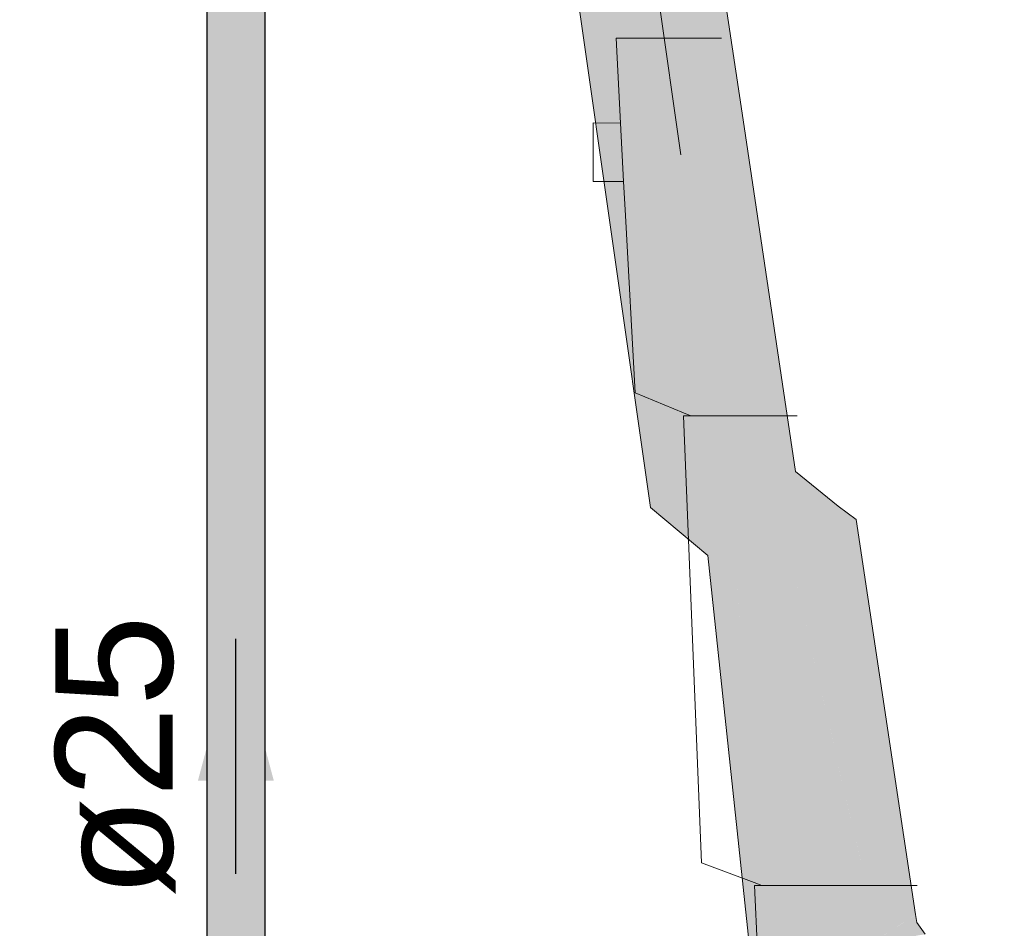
# Model space of a CAD drawing. Header units: millimetres. Extents: x -16331 to -10174, y -4135 to -3584.
# Tile 330 of 456: x -10239.52 to -10237.85, y -4006.35 to -4004.8. Entities that reach past the tile are written whole.
import ezdxf

# ---------------------------------------------------------------- set-up
doc = ezdxf.new("R2010")
doc.units = ezdxf.units.MM
for name, color, linetype in [('AL-Condutos', 3, 'Continuous'), ('AL-Sentido conduto', 7, 'Continuous'), ('AL-Textos conduto', 7, 'Continuous')]:
    doc.layers.add(name, color=color, linetype=linetype)
for name, color, linetype, lineweight in [('AL-Reservatório cilíndrico', 9, 'Continuous', 18), ('DI-Elementos em corte', 9, 'Continuous', 18), ('DI-Elementos externos em corte', 9, 'Continuous', 18), ('DI-Elementos externos em vista', 9, 'Continuous', 5), ('IFC-IfcFlowTerminal-Contorno', 250, 'Continuous', 5)]:
    doc.layers.add(name, color=color, linetype=linetype, lineweight=lineweight)
doc.styles.add('Arial', font='arial.ttf', dxfattribs={"height": 100})

msp = doc.modelspace()

# ---------------------------------------------------------------- hatches: boundary and pattern name
at = {"layer": 'AL-Condutos', "linetype": 'Continuous'}
msp.add_hatch(color=91, dxfattribs=at).paths.add_polyline_path([(-10239.1064, -4007.5826), (-10239.1064, -4004.4856), (-10239.1086, -4004.4856), (-10239.119, -4004.4856), (-10239.1358, -4004.4856), (-10239.1562, -4004.4856), (-10239.1765, -4004.4856), (-10239.1933, -4004.4856), (-10239.2037, -4004.4856), (-10239.2059, -4004.4856), (-10239.2059, -4007.5826), (-10239.2037, -4007.5826), (-10239.1933, -4007.5826), (-10239.1765, -4007.5826), (-10239.1562, -4007.5826), (-10239.1358, -4007.5826), (-10239.119, -4007.5826), (-10239.1086, -4007.5826)])
at = {"layer": 'AL-Reservatório cilíndrico', "linetype": 'Continuous'}
for points in [[(-10238.4762, -4004.4794), (-10238.4968, -4004.4794), (-10238.3977, -4005.0308)], [(-10238.2564, -4006.3747), (-10238.3048, -4005.7134), (-10238.3017, -4005.7556), (-10238.296, -4005.7604), (-10238.3017, -4005.7556), (-10238.2564, -4006.3747), (-10238.1818, -4006.3747), (-10238.2059, -4005.8362), (-10238.2114, -4005.7134), (-10238.0906, -4006.2382), (-10238.1519, -4005.7134), (-10238.192, -4005.6824), (-10238.2581, -4005.6314), (-10238.3545, -4005.0119), (-10238.4199, -4004.5428), (-10238.4672, -4004.5428), (-10238.3386, -4005.4463), (-10238.3034, -4005.6314), (-10238.5102, -4004.5428), (-10238.4004, -4005.6314), (-10238.5102, -4004.5428), (-10238.3386, -4005.4463), (-10238.4672, -4004.5428), (-10238.4694, -4004.5269), (-10238.4672, -4004.5428), (-10238.4199, -4004.5428), (-10238.4595, -4004.523), (-10238.4701, -4004.5222), (-10238.4595, -4004.523), (-10238.4708, -4004.5173), (-10238.4742, -4004.5156), (-10238.5599, -4004.5156), (-10238.6089, -4004.5156), (-10238.6323, -4004.5156), (-10238.607, -4004.5291), (-10238.5812, -4004.5428), (-10238.605, -4004.5428), (-10238.4493, -4005.6314), (-10238.3519, -4005.7134), (-10238.2815, -4006.3747), (-10238.2135, -4006.4756)], [(-10238.1282, -4007.1203), (-10238.11, -4007.137), (-10238.0834, -4007.1354), (-10238.0609, -4007.1498), (-10237.9743, -4007.1535), (-10237.8978, -4007.1556), (-10237.8597, -4007.1522), (-10237.9664, -4007.1466), (-10237.8597, -4007.1522), (-10237.8463, -4007.1526), (-10237.8487, -4007.1523), (-10237.8504, -4007.1518), (-10237.8649, -4007.1467), (-10237.8785, -4007.141), (-10237.8799, -4007.14), (-10237.9966, -4007.1349), (-10237.8799, -4007.14), (-10237.898, -4007.1269), (-10237.9001, -4007.1248), (-10237.9003, -4007.1099), (-10237.9191, -4007.0963), (-10237.9216, -4007.0921), (-10237.9275, -4007.0799), (-10237.9538, -4007.092), (-10238.0194, -4007.1101), (-10237.9538, -4007.092), (-10237.9275, -4007.0799), (-10237.9284, -4007.0666), (-10237.9979, -4006.4966), (-10238, -4006.4756), (-10238.0147, -4007.0666), (-10238, -4006.4756), (-10238.0018, -4006.4731), (-10238.0725, -4006.3747), (-10238.0906, -4006.2382), (-10238.1014, -4006.1914), (-10238.115, -4006.1725), (-10238.1014, -4006.1914), (-10238.2114, -4005.7134), (-10238.1959, -4006.0597), (-10238.1818, -4006.3747), (-10238.2181, -4006.4322), (-10238.1891, -4006.4756), (-10238.1166, -4006.4756), (-10238.0962, -4007.0666), (-10238.0509, -4007.092), (-10238.0962, -4007.0666), (-10238.1464, -4006.9862), (-10238.1477, -4006.9842), (-10238.1458, -4006.9911), (-10238.1253, -4007.0666), (-10238.1112, -4007.0832), (-10238.1375, -4007.0666), (-10238.1112, -4007.0832), (-10238.1334, -4007.0666), (-10238.1415, -4007.0427), (-10238.1415, -4007.0548), (-10238.1415, -4007.0666), (-10238.1415, -4007.0877), (-10238.1415, -4007.0961), (-10238.1054, -4007.1), (-10238.0959, -4007.1182), (-10238.1054, -4007.1), (-10238.1415, -4007.0997)]]:
    msp.add_hatch(color=141, dxfattribs=at).paths.add_polyline_path(points)
at = {"layer": 'AL-Sentido conduto', "linetype": 'Continuous'}
msp.add_hatch(color=3, dxfattribs=at).paths.add_polyline_path([(-10239.1562, -4005.8557), (-10239.2209, -4006.0972), (-10239.0915, -4006.0972)])
at = {"layer": 'DI-Elementos em corte', "linetype": 'Continuous'}
for points in [[(-10238.0906, -4006.2382), (-10237.9976, -4006.3254), (-10238.099, -4005.6521), (-10238.1294, -4005.6296), (-10238.2022, -4005.5701), (-10238.2917, -4004.9713), (-10238.3646, -4004.4836), (-10238.3652, -4004.4794), (-10238.3674, -4004.482), (-10238.4199, -4004.5428), (-10238.3545, -4005.0119), (-10238.2581, -4005.6314), (-10238.192, -4005.6824), (-10238.1519, -4005.7134)], [(-10238.0028, -4006.3287), (-10237.9976, -4006.3254), (-10238.0207, -4006.3037), (-10238.0906, -4006.2382), (-10238.0725, -4006.3747)], [(-10238.0725, -4006.3747), (-10237.9812, -4006.3588), (-10237.9956, -4006.3387), (-10237.9976, -4006.3254)]]:
    msp.add_hatch(color=31, dxfattribs=at).paths.add_polyline_path(points)

# ---------------------------------------------------------------- linework, layer by layer
at = {"layer": 'AL-Condutos'}
for p, q in [((-10239.2059, -4004.4856), (-10239.2059, -4007.5826)), ((-10239.1064, -4007.5826), (-10239.1064, -4004.4856))]:
    msp.add_line(p, q, dxfattribs=at)
at = {"layer": 'AL-Reservatório cilíndrico'}
for p, q in [((-10238.3977, -4005.0308), (-10238.4762, -4004.4794)), ((-10238.605, -4004.5428), (-10238.4493, -4005.6314)), ((-10238.4493, -4005.6314), (-10238.3519, -4005.7134)), ((-10238.3519, -4005.7134), (-10238.2815, -4006.3747))]:
    msp.add_line(p, q, dxfattribs=at)
at = {"layer": 'AL-Sentido conduto'}
msp.add_lwpolyline([(-10239.1562, -4006.2557), (-10239.1562, -4005.8557)], dxfattribs=at)
at = {"layer": 'DI-Elementos em corte'}
for p, q in [((-10238.2917, -4004.9713), (-10238.3646, -4004.4836)), ((-10238.2022, -4005.5701), (-10238.2917, -4004.9713)), ((-10238.1294, -4005.6296), (-10238.2022, -4005.5701)), ((-10238.099, -4005.6521), (-10238.1294, -4005.6296)), ((-10237.9976, -4006.3254), (-10238.099, -4005.6521)), ((-10237.9956, -4006.3387), (-10237.9976, -4006.3254)), ((-10237.9812, -4006.3588), (-10237.9956, -4006.3387))]:
    msp.add_line(p, q, dxfattribs=at)
at = {"layer": 'DI-Elementos externos em corte'}
for p, q in [((-10238.5082, -4004.8319), (-10238.4673, -4004.8319)), ((-10238.4673, -4004.8319), (-10238.3283, -4004.8319)), ((-10238.2059, -4005.4756), (-10238.2027, -4005.4756)), ((-10238.2027, -4005.4756), (-10238.1996, -4005.4756)), ((-10238.0756, -4006.2756), (-10238.0511, -4006.2756)), ((-10238.0584, -4006.2756), (-10238.0749, -4006.2756)), ((-10238.0566, -4006.2756), (-10238.0584, -4006.2756)), ((-10238.0511, -4006.2756), (-10237.9948, -4006.2756))]:
    msp.add_line(p, q, dxfattribs=at)
at = {"layer": 'DI-Elementos externos em corte', "lineweight": 5}
for p, q in [((-10238.5082, -4004.8319), (-10238.4673, -4004.8319)), ((-10238.4673, -4004.8319), (-10238.3283, -4004.8319)), ((-10238.2059, -4005.4756), (-10238.2027, -4005.4756)), ((-10238.2027, -4005.4756), (-10238.1996, -4005.4756)), ((-10238.0756, -4006.2756), (-10238.0511, -4006.2756)), ((-10238.0584, -4006.2756), (-10238.0749, -4006.2756)), ((-10238.0566, -4006.2756), (-10238.0584, -4006.2756)), ((-10238.0511, -4006.2756), (-10237.9948, -4006.2756))]:
    msp.add_line(p, q, dxfattribs=at)
at = {"layer": 'DI-Elementos externos em vista'}
for p, q in [((-10238.4561, -4004.8319), (-10238.5082, -4004.8319)), ((-10238.5082, -4004.8319), (-10238.5005, -4004.9767)), ((-10238.3619, -4004.8319), (-10238.4561, -4004.8319)), ((-10238.3283, -4004.8319), (-10238.3619, -4004.8319)), ((-10238.547, -4004.9764), (-10238.547, -4004.9781)), ((-10238.5005, -4004.9767), (-10238.547, -4004.9764)), ((-10238.547, -4004.9781), (-10238.547, -4004.9831)), ((-10238.547, -4004.9831), (-10238.547, -4004.991)), ((-10238.5005, -4004.9767), (-10238.4952, -4005.076)), ((-10238.547, -4004.991), (-10238.547, -4005.0014)), ((-10238.547, -4005.0014), (-10238.547, -4005.0134)), ((-10238.547, -4005.0134), (-10238.547, -4005.0264)), ((-10238.547, -4005.0264), (-10238.547, -4005.0393)), ((-10238.547, -4005.0393), (-10238.547, -4005.0514)), ((-10238.547, -4005.0514), (-10238.547, -4005.0617)), ((-10238.547, -4005.0617), (-10238.547, -4005.0697)), ((-10238.547, -4005.0697), (-10238.547, -4005.0747)), ((-10238.547, -4005.0747), (-10238.547, -4005.0764)), ((-10238.547, -4005.0764), (-10238.4952, -4005.076)), ((-10238.4952, -4005.076), (-10238.492, -4005.1341)), ((-10238.492, -4005.1341), (-10238.4758, -4005.4364)), ((-10238.4758, -4005.4364), (-10238.3931, -4005.4704)), ((-10238.3931, -4005.4704), (-10238.3805, -4005.4756)), ((-10238.3929, -4005.4756), (-10238.3829, -4005.7295)), ((-10238.3805, -4005.4756), (-10238.3929, -4005.4756)), ((-10238.3805, -4005.4756), (-10238.3087, -4005.4756)), ((-10238.3421, -4005.4756), (-10238.3805, -4005.4756)), ((-10238.2515, -4005.4756), (-10238.3421, -4005.4756)), ((-10238.3087, -4005.4756), (-10238.2059, -4005.4756)), ((-10238.2037, -4005.4756), (-10238.2515, -4005.4756)), ((-10238.3829, -4005.7295), (-10238.3728, -4005.9834)), ((-10238.3728, -4005.9834), (-10238.3627, -4006.2373)), ((-10238.3627, -4006.2373), (-10238.2725, -4006.2707)), ((-10238.2725, -4006.2707), (-10238.2594, -4006.2756)), ((-10238.2722, -4006.2756), (-10238.2605, -4006.5166)), ((-10238.2594, -4006.2756), (-10238.2722, -4006.2756)), ((-10238.2594, -4006.2756), (-10238.1847, -4006.2756)), ((-10238.2283, -4006.2756), (-10238.2594, -4006.2756)), ((-10238.153, -4006.2756), (-10238.2283, -4006.2756)), ((-10238.1847, -4006.2756), (-10238.0756, -4006.2756)), ((-10238.075, -4006.2756), (-10238.153, -4006.2756))]:
    msp.add_line(p, q, dxfattribs=at)
at = {"layer": 'IFC-IfcFlowTerminal-Contorno', "lineweight": 5}
for p, q in [((-10238.4561, -4004.8319), (-10238.5082, -4004.8319)), ((-10238.5082, -4004.8319), (-10238.5005, -4004.9767)), ((-10238.3619, -4004.8319), (-10238.4561, -4004.8319)), ((-10238.3283, -4004.8319), (-10238.3619, -4004.8319)), ((-10238.547, -4004.9764), (-10238.547, -4004.9781)), ((-10238.5005, -4004.9767), (-10238.547, -4004.9764)), ((-10238.547, -4004.9781), (-10238.547, -4004.9831)), ((-10238.547, -4004.9831), (-10238.547, -4004.991)), ((-10238.5005, -4004.9767), (-10238.4952, -4005.076)), ((-10238.547, -4004.991), (-10238.547, -4005.0014)), ((-10238.547, -4005.0014), (-10238.547, -4005.0134)), ((-10238.547, -4005.0134), (-10238.547, -4005.0264)), ((-10238.547, -4005.0264), (-10238.547, -4005.0393)), ((-10238.547, -4005.0393), (-10238.547, -4005.0514)), ((-10238.547, -4005.0514), (-10238.547, -4005.0617)), ((-10238.547, -4005.0617), (-10238.547, -4005.0697)), ((-10238.547, -4005.0697), (-10238.547, -4005.0747)), ((-10238.547, -4005.0747), (-10238.547, -4005.0764)), ((-10238.547, -4005.0764), (-10238.4952, -4005.076)), ((-10238.4952, -4005.076), (-10238.492, -4005.1341)), ((-10238.492, -4005.1341), (-10238.4758, -4005.4364)), ((-10238.4758, -4005.4364), (-10238.3931, -4005.4704)), ((-10238.3931, -4005.4704), (-10238.3805, -4005.4756)), ((-10238.3929, -4005.4756), (-10238.3829, -4005.7295)), ((-10238.3805, -4005.4756), (-10238.3929, -4005.4756)), ((-10238.3805, -4005.4756), (-10238.3087, -4005.4756)), ((-10238.3421, -4005.4756), (-10238.3805, -4005.4756)), ((-10238.2515, -4005.4756), (-10238.3421, -4005.4756)), ((-10238.3087, -4005.4756), (-10238.2059, -4005.4756)), ((-10238.2037, -4005.4756), (-10238.2515, -4005.4756)), ((-10238.3829, -4005.7295), (-10238.3728, -4005.9834)), ((-10238.3728, -4005.9834), (-10238.3627, -4006.2373)), ((-10238.3627, -4006.2373), (-10238.2725, -4006.2707)), ((-10238.2725, -4006.2707), (-10238.2594, -4006.2756)), ((-10238.2722, -4006.2756), (-10238.2605, -4006.5166)), ((-10238.2594, -4006.2756), (-10238.2722, -4006.2756)), ((-10238.2594, -4006.2756), (-10238.1847, -4006.2756)), ((-10238.2283, -4006.2756), (-10238.2594, -4006.2756)), ((-10238.153, -4006.2756), (-10238.2283, -4006.2756)), ((-10238.1847, -4006.2756), (-10238.0756, -4006.2756)), ((-10238.075, -4006.2756), (-10238.153, -4006.2756))]:
    msp.add_line(p, q, dxfattribs=at)

# ---------------------------------------------------------------- texts
at = {"layer": 'AL-Textos conduto', "insert": (-10239.2587, -4006.0557), "char_height": 0.2, "width": 0.962805, "attachment_point": 8, "rotation": 90.0002, "line_spacing_factor": 0.6, "style": 'Arial'}
msp.add_mtext('ø25', dxfattribs=at)

doc.saveas('drawing.dxf')
